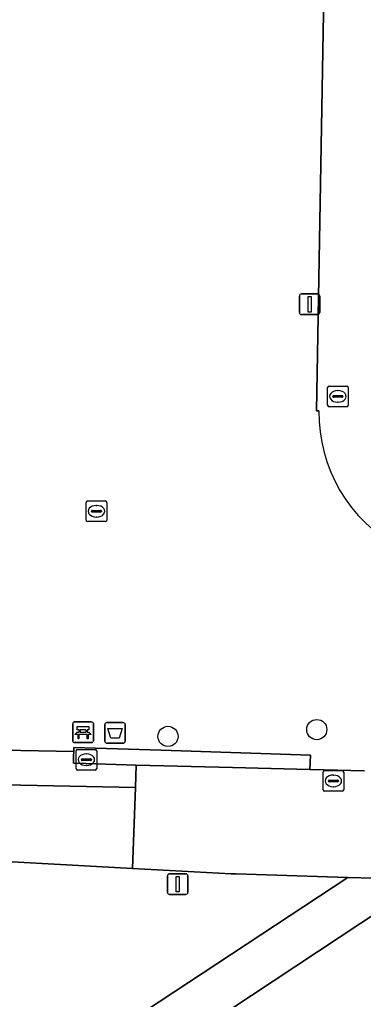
# Model space of a CAD drawing. Extents: x 161477 to 163040, y 383680 to 384871.
# Drawn here: x 161998.88 to 162015.56, y 384681.16 to 384728.65 of the extents above; entities that cross this region are included whole.
import ezdxf

# ---------------------------------------------------------------- set-up
doc = ezdxf.new("R2010")
doc.units = 0
for name, color, linetype in [('IMGEO_Afvalbak', 7, 'Continuous'), ('IMGEO_Bank', 7, 'Continuous'), ('IMGEO_Boom', 7, 'Continuous'), ('IMGEO_Groenvoorziening', 7, 'Continuous'), ('IMGEO_Kolk', 7, 'Continuous'), ('IMGEO_Lichtmast', 7, 'Continuous'), ('IMGEO_Loofbos', 7, 'Continuous'), ('IMGEO_Rijbaan_lokaal_halfverhard', 7, 'Continuous'), ('IMGEO_Rijbaan_lokaal_open', 7, 'Continuous'), ('IMGEO_Rioolput', 7, 'Continuous'), ('IMGEO_Voetpad_open', 7, 'Continuous')]:
    doc.layers.add(name, color=color, linetype=linetype)

msp = doc.modelspace()

# ---------------------------------------------------------------- linework, layer by layer
at = {"layer": 'IMGEO_Afvalbak'}
for p, q in [((162003.015, 384693.68), (162003.015, 384694.48)), ((162003.015, 384694.48), (162003.015, 384693.68)), ((162003.115, 384694.58), (162003.905, 384694.58)), ((162003.905, 384694.58), (162003.115, 384694.58)), ((162004.005, 384694.48), (162004.005, 384693.68)), ((162004.005, 384693.68), (162004.005, 384694.48)), ((162003.905, 384693.58), (162003.115, 384693.58)), ((162003.115, 384693.58), (162003.905, 384693.58))]:
    msp.add_line(p, q, dxfattribs=at)
msp.add_lwpolyline([(162003.158, 384694.294), (162003.862, 384694.294), (162003.713, 384693.824), (162003.307, 384693.824), (162003.158, 384694.294)], dxfattribs=at)
for centre, start, end in [((162003.115, 384694.48), 90, 180), ((162003.115, 384694.48), 90, 180), ((162003.905, 384694.48), 0, 90), ((162003.905, 384694.48), 360, 90), ((162003.115, 384693.68), 180, 270), ((162003.115, 384693.68), 180, 270), ((162003.905, 384693.68), 270, 0), ((162003.905, 384693.68), 270, 0)]:
    msp.add_arc(centre, 0.1, start, end, dxfattribs=at)
at = {"layer": 'IMGEO_Bank'}
for p, q in [((162001.46, 384693.685), (162001.46, 384694.526)), ((162001.46, 384694.526), (162001.46, 384693.685)), ((162001.535, 384694.61), (162002.376, 384694.61)), ((162002.376, 384694.61), (162001.535, 384694.61)), ((162002.46, 384694.535), (162002.46, 384693.694)), ((162002.46, 384693.694), (162002.46, 384694.535)), ((162002.157, 384694.008), (162001.764, 384694.008)), ((162001.769, 384694.116), (162001.769, 384694.222)), ((162001.813, 384694.222), (162001.813, 384694.116)), ((162002.101, 384694.228), (162001.819, 384694.228)), ((162001.819, 384694.11), (162002.101, 384694.11)), ((162002.107, 384694.116), (162002.107, 384694.222)), ((162002.151, 384694.222), (162002.151, 384694.116)), ((162002.385, 384693.61), (162001.544, 384693.61)), ((162001.544, 384693.61), (162002.385, 384693.61))]:
    msp.add_line(p, q, dxfattribs=at)
for points in [[(162001.707, 384694.008), (162001.565, 384694.008), (162001.677, 384694.11), (162001.763, 384694.11)], [(162001.763, 384694.228), (162001.677, 384694.228), (162001.677, 384694.389), (162002.24, 384694.389), (162002.24, 384694.228), (162002.157, 384694.228)], [(162001.757, 384694.001), (162001.757, 384693.794), (162001.714, 384693.794), (162001.714, 384694.001)], [(162002.157, 384694.11), (162002.24, 384694.11), (162002.352, 384694.008), (162002.213, 384694.008)], [(162002.207, 384694.001), (162002.207, 384693.794), (162002.163, 384693.794), (162002.163, 384694.001)]]:
    msp.add_lwpolyline(points, dxfattribs=at)
for centre, radius, start, end in [((162001.538, 384694.532), 0.0779, 92.4484, 184.2845), ((162001.538, 384694.532), 0.0779, 92.4484, 184.2845), ((162002.382, 384694.532), 0.0779, 2.4484, 94.2845), ((162002.382, 384694.532), 0.0779, 2.4484, 94.2845), ((162001.707, 384694.001), 0.00671, 2.8957, 87.1043), ((162001.764, 384694.001), 0.00671, 92.8957, 177.1043), ((162001.762, 384694.221), 0.00671, 2.8957, 87.1043), ((162001.762, 384694.117), 0.00671, 272.8957, 357.1043), ((162001.819, 384694.221), 0.00671, 92.8957, 177.1043), ((162001.819, 384694.117), 0.00671, 182.8957, 267.1043), ((162002.101, 384694.221), 0.00671, 2.8957, 87.1043), ((162002.101, 384694.117), 0.00671, 272.8957, 357.1043), ((162002.158, 384694.221), 0.00671, 92.8957, 177.1043), ((162002.158, 384694.117), 0.00671, 182.8957, 267.1043), ((162002.156, 384694.001), 0.00671, 2.8957, 87.1043), ((162002.213, 384694.001), 0.00671, 92.8957, 177.1043), ((162001.538, 384693.688), 0.0779, 182.4484, 274.2845), ((162001.538, 384693.688), 0.0779, 182.4484, 274.2845), ((162002.382, 384693.688), 0.0779, 272.4484, 4.2845), ((162002.382, 384693.688), 0.0779, 272.4484, 4.2845)]:
    msp.add_arc(centre, radius, start, end, dxfattribs=at)
at = {"layer": 'IMGEO_Boom'}
for centre in [(162013.3, 384694.24), (162006.08, 384693.91)]:
    msp.add_circle(centre, 0.489, dxfattribs=at)
at = {"layer": 'IMGEO_Groenvoorziening'}
for points in [[(162013.406, 384709.692), (162013.283, 384709.689), (162014.068, 384753.713)], [(161994.635, 384693.313), (162001.506, 384693.172), (162001.512, 384693.369), (162005.747, 384693.236), (162012.996, 384693.007), (162012.969, 384692.31), (162015.614, 384692.242)]]:
    msp.add_lwpolyline(points, dxfattribs=at)
msp.add_arc((162020.812, 384709.574), 7.407, 179.0894, 241.7202, dxfattribs=at)
at = {"layer": 'IMGEO_Kolk'}
for p, q in [((162013.824, 384709.96), (162013.824, 384710.812)), ((162013.899, 384710.886), (162014.751, 384710.886)), ((162014.312, 384710.666), (162014.337, 384710.666)), ((162014.825, 384710.812), (162014.825, 384709.96)), ((162014.083, 384710.38), (162014.083, 384710.392)), ((162014.521, 384710.343), (162014.123, 384710.343)), ((162014.126, 384710.429), (162014.524, 384710.429)), ((162014.335, 384710.106), (162014.31, 384710.106)), ((162014.567, 384710.392), (162014.567, 384710.38)), ((162014.751, 384709.886), (162013.899, 384709.886)), ((162001.618, 384692.354), (162001.618, 384693.206)), ((162001.693, 384693.28), (162002.545, 384693.28)), ((162002.106, 384693.06), (162002.131, 384693.06)), ((162002.619, 384693.206), (162002.619, 384692.354)), ((162001.877, 384692.774), (162001.877, 384692.786)), ((162002.315, 384692.737), (162001.917, 384692.737)), ((162001.92, 384692.823), (162002.318, 384692.823)), ((162002.361, 384692.786), (162002.361, 384692.774)), ((162002.545, 384692.28), (162001.693, 384692.28)), ((162002.129, 384692.5), (162002.104, 384692.5)), ((162013.604, 384691.327), (162013.604, 384692.179)), ((162013.679, 384692.253), (162014.531, 384692.253)), ((162014.605, 384692.179), (162014.605, 384691.327)), ((162013.863, 384691.747), (162013.863, 384691.759)), ((162014.301, 384691.71), (162013.903, 384691.71)), ((162013.906, 384691.796), (162014.304, 384691.796)), ((162014.092, 384692.033), (162014.117, 384692.033)), ((162014.347, 384691.759), (162014.347, 384691.747)), ((162014.531, 384691.253), (162013.679, 384691.253)), ((162014.115, 384691.473), (162014.09, 384691.473))]:
    msp.add_line(p, q, dxfattribs=at)
for points in [[(162013.824, 384709.96), (162013.824, 384710.812)], [(162013.899, 384710.886), (162014.751, 384710.886)], [(162014.825, 384710.812), (162014.825, 384709.96)], [(162014.751, 384709.886), (162013.899, 384709.886)], [(162001.618, 384692.354), (162001.618, 384693.206)], [(162001.693, 384693.28), (162002.545, 384693.28)], [(162002.619, 384693.206), (162002.619, 384692.354)], [(162002.545, 384692.28), (162001.693, 384692.28)], [(162013.604, 384691.327), (162013.604, 384692.179)], [(162013.679, 384692.253), (162014.531, 384692.253)], [(162014.605, 384692.179), (162014.605, 384691.327)], [(162014.531, 384691.253), (162013.679, 384691.253)]]:
    msp.add_lwpolyline(points, dxfattribs=at)
for centre, radius, start, end in [((162013.901, 384710.81), 0.0765, 91.552, 178.448), ((162013.901, 384710.81), 0.0765, 91.552, 178.448), ((162014.749, 384710.81), 0.0765, 1.552, 88.448), ((162014.749, 384710.81), 0.0765, 1.552, 88.448), ((162014.123, 384710.389), 0.0403, 85.8775, 175.7526), ((162014.12, 384710.379), 0.0366, 178.938, 274.7102), ((162014.524, 384710.386), 0.043, 264.8664, 352.4533), ((162014.528, 384710.391), 0.0386, 1.7309, 96.639), ((162013.901, 384709.962), 0.0765, 181.552, 268.448), ((162013.901, 384709.962), 0.0765, 181.552, 268.448), ((162014.749, 384709.962), 0.0765, 271.552, 358.448), ((162014.749, 384709.962), 0.0765, 271.552, 358.448), ((162001.695, 384693.204), 0.0765, 91.552, 178.448), ((162001.695, 384693.204), 0.0765, 91.552, 178.448), ((162002.543, 384693.204), 0.0765, 1.552, 88.448), ((162002.543, 384693.204), 0.0765, 1.552, 88.448), ((162001.917, 384692.783), 0.0403, 85.8775, 175.7526), ((162001.914, 384692.773), 0.0366, 178.938, 274.7102), ((162002.318, 384692.78), 0.043, 264.8664, 352.4533), ((162002.322, 384692.785), 0.0386, 1.7309, 96.639), ((162001.695, 384692.356), 0.0765, 181.552, 268.448), ((162001.695, 384692.356), 0.0765, 181.552, 268.448), ((162002.543, 384692.356), 0.0765, 271.552, 358.448), ((162002.543, 384692.356), 0.0765, 271.552, 358.448), ((162013.681, 384692.177), 0.0765, 91.552, 178.448), ((162013.681, 384692.177), 0.0765, 91.552, 178.448), ((162014.529, 384692.177), 0.0765, 1.552, 88.448), ((162014.529, 384692.177), 0.0765, 1.552, 88.448), ((162013.903, 384691.756), 0.0403, 85.8775, 175.7526), ((162013.9, 384691.746), 0.0366, 178.938, 274.7102), ((162014.304, 384691.753), 0.043, 264.8664, 352.4533), ((162014.308, 384691.758), 0.0386, 1.7309, 96.639), ((162013.681, 384691.329), 0.0765, 181.552, 268.448), ((162013.681, 384691.329), 0.0765, 181.552, 268.448), ((162014.529, 384691.329), 0.0765, 271.552, 358.448), ((162014.529, 384691.329), 0.0765, 271.552, 358.448)]:
    msp.add_arc(centre, radius, start, end, dxfattribs=at)
for centre, major_axis, ratio, start_param, end_param in [((162014.311, 384710.386), (-0.387, 0.002), 0.722429, 4.712389, 7.853982), ((162014.336, 384710.386), (-0.39, 0.002), 0.717154, 1.570796, 4.712389), ((162002.105, 384692.78), (-0.387, 0.002), 0.722429, 4.712389, 7.853982), ((162002.13, 384692.78), (-0.39, 0.002), 0.717154, 1.570796, 4.712389), ((162014.091, 384691.753), (-0.387, 0.002), 0.722429, 4.712389, 7.853982), ((162014.116, 384691.753), (-0.39, 0.002), 0.717154, 1.570796, 4.712389)]:
    msp.add_ellipse(centre, major_axis=major_axis, ratio=ratio, start_param=start_param, end_param=end_param, dxfattribs=at)
at = {"layer": 'IMGEO_Lichtmast'}
for p, q in [((162012.555, 384715.35), (162013.345, 384715.35)), ((162013.345, 384715.35), (162012.555, 384715.35)), ((162012.455, 384714.45), (162012.455, 384715.25)), ((162012.455, 384715.25), (162012.455, 384714.45)), ((162013.445, 384715.25), (162013.445, 384714.45)), ((162013.445, 384714.45), (162013.445, 384715.25)), ((162013.345, 384714.35), (162012.555, 384714.35)), ((162012.555, 384714.35), (162013.345, 384714.35)), ((162006.055, 384686.35), (162006.055, 384687.15)), ((162006.055, 384687.15), (162006.055, 384686.35)), ((162006.155, 384687.25), (162006.945, 384687.25)), ((162006.945, 384687.25), (162006.155, 384687.25)), ((162007.045, 384687.15), (162007.045, 384686.35)), ((162007.045, 384686.35), (162007.045, 384687.15)), ((162006.945, 384686.25), (162006.155, 384686.25)), ((162006.155, 384686.25), (162006.945, 384686.25))]:
    msp.add_line(p, q, dxfattribs=at)
for points in [[(162012.875, 384715.225), (162013.025, 384715.225), (162013.025, 384714.475), (162012.875, 384714.475), (162012.875, 384715.225)], [(162006.475, 384687.125), (162006.625, 384687.125), (162006.625, 384686.375), (162006.475, 384686.375), (162006.475, 384687.125)]]:
    msp.add_lwpolyline(points, dxfattribs=at)
for centre, start, end in [((162012.555, 384715.25), 90, 180), ((162012.555, 384715.25), 90, 180), ((162013.345, 384715.25), 0, 90), ((162013.345, 384715.25), 360, 90), ((162012.555, 384714.45), 180, 270), ((162012.555, 384714.45), 180, 270), ((162013.345, 384714.45), 270, 0), ((162013.345, 384714.45), 270, 0), ((162006.155, 384687.15), 90, 180), ((162006.155, 384687.15), 90, 180), ((162006.945, 384687.15), 0, 90), ((162006.945, 384687.15), 360, 90), ((162006.155, 384686.35), 180, 270), ((162006.155, 384686.35), 180, 270), ((162006.945, 384686.35), 270, 0), ((162006.945, 384686.35), 270, 0)]:
    msp.add_arc(centre, 0.1, start, end, dxfattribs=at)
at = {"layer": 'IMGEO_Loofbos'}
for points in [[(161961.204, 384651.089), (161971.975, 384661.454), (161973.733, 384663.091), (161975.324, 384664.3), (161977.122, 384665.539), (161979.539, 384666.896), (161981.897, 384668.252), (161986.399, 384670.48), (161994.571, 384674.271), (161996.022, 384674.904), (161997.319, 384675.597), (161998.557, 384676.32), (161999.808, 384677.21), (162000, 384677.336), (162014.804, 384687.066), (162009.383, 384687.243), (162009.148, 384687.251), (162004.364, 384687.509), (161997.04, 384687.904), (161977.285, 384688.417), (161957.72, 384688.844)], [(162018.638, 384686.971), (162000.579, 384675.042)]]:
    msp.add_lwpolyline(points, dxfattribs=at)
at = {"layer": 'IMGEO_Rijbaan_lokaal_halfverhard'}
msp.add_lwpolyline([(162004.501, 384691.435), (161894.032, 384693.674), (161890.112, 384693.611), (161889.704, 384672.241), (161891.351, 384672.21), (161891.705, 384689.454), (161892.11, 384689.446), (161893.408, 384689.422), (161893.394, 384689.949), (161894.147, 384689.949), (161894.161, 384689.409), (161931.004, 384689.357), (161957.72, 384688.844), (161977.285, 384688.417), (161997.04, 384687.904), (162004.364, 384687.509)], close=True, dxfattribs=at)
at = {"layer": 'IMGEO_Rijbaan_lokaal_open'}
for points in [[(162014.068, 384753.713), (162013.283, 384709.689), (162013.406, 384709.692)], [(162015.614, 384692.242), (162012.969, 384692.31), (162009.214, 384692.406), (162004.539, 384692.523), (162004.501, 384691.435), (162004.364, 384687.509), (162009.148, 384687.251), (162009.383, 384687.243), (162014.804, 384687.066), (162018.638, 384686.971), (162029.9, 384686.776), (162030.075, 384701.718)]]:
    msp.add_lwpolyline(points, dxfattribs=at)
msp.add_arc((162020.812, 384709.574), 7.407, 179.0894, 241.7202, dxfattribs=at)
at = {"layer": 'IMGEO_Rioolput'}
for p, q in [((162002.109, 384704.394), (162002.109, 384705.246)), ((162002.184, 384705.32), (162003.036, 384705.32)), ((162002.411, 384704.863), (162002.809, 384704.863)), ((162002.597, 384705.1), (162002.622, 384705.1)), ((162003.11, 384705.246), (162003.11, 384704.394)), ((162002.368, 384704.814), (162002.368, 384704.826)), ((162002.806, 384704.777), (162002.408, 384704.777)), ((162002.62, 384704.54), (162002.595, 384704.54)), ((162002.852, 384704.826), (162002.852, 384704.814)), ((162003.036, 384704.32), (162002.184, 384704.32))]:
    msp.add_line(p, q, dxfattribs=at)
for points in [[(162002.109, 384704.394), (162002.109, 384705.246)], [(162002.184, 384705.32), (162003.036, 384705.32)], [(162003.11, 384705.246), (162003.11, 384704.394)], [(162003.036, 384704.32), (162002.184, 384704.32)]]:
    msp.add_lwpolyline(points, dxfattribs=at)
for centre, radius, start, end in [((162002.186, 384705.244), 0.0765, 91.552, 178.448), ((162002.186, 384705.244), 0.0765, 91.552, 178.448), ((162002.408, 384704.823), 0.0403, 85.8775, 175.7526), ((162002.813, 384704.825), 0.0386, 1.7309, 96.639), ((162003.034, 384705.244), 0.0765, 1.552, 88.448), ((162003.034, 384705.244), 0.0765, 1.552, 88.448), ((162002.186, 384704.396), 0.0765, 181.552, 268.448), ((162002.186, 384704.396), 0.0765, 181.552, 268.448), ((162002.405, 384704.813), 0.0366, 178.938, 274.7102), ((162002.809, 384704.82), 0.043, 264.8664, 352.4533), ((162003.034, 384704.396), 0.0765, 271.552, 358.448), ((162003.034, 384704.396), 0.0765, 271.552, 358.448)]:
    msp.add_arc(centre, radius, start, end, dxfattribs=at)
for centre, major_axis, ratio, start_param, end_param in [((162002.596, 384704.82), (-0.387, 0.002), 0.722429, 4.712389, 7.853982), ((162002.621, 384704.82), (-0.39, 0.002), 0.717154, 1.570796, 4.712389)]:
    msp.add_ellipse(centre, major_axis=major_axis, ratio=ratio, start_param=start_param, end_param=end_param, dxfattribs=at)
at = {"layer": 'IMGEO_Voetpad_open'}
for points in [[(161894.032, 384693.674), (162004.501, 384691.435), (162004.539, 384692.523), (162002.098, 384692.598), (162001.49, 384692.618), (162001.5, 384692.95), (162001.506, 384693.172), (161994.635, 384693.313), (161993.264, 384693.341), (161977.615, 384693.662), (161976.669, 384693.682), (161975.325, 384693.709), (161945.951, 384694.312)], [(162000.579, 384675.042), (162018.638, 384686.971), (162014.804, 384687.066), (162000, 384677.336)]]:
    msp.add_lwpolyline(points, dxfattribs=at)
msp.add_lwpolyline([(162012.996, 384693.007), (162005.747, 384693.236), (162001.512, 384693.369), (162001.506, 384693.172), (162001.5, 384692.95), (162001.49, 384692.618), (162002.098, 384692.598), (162004.539, 384692.523), (162009.214, 384692.406), (162012.969, 384692.31)], close=True, dxfattribs=at)

doc.saveas('drawing.dxf')
